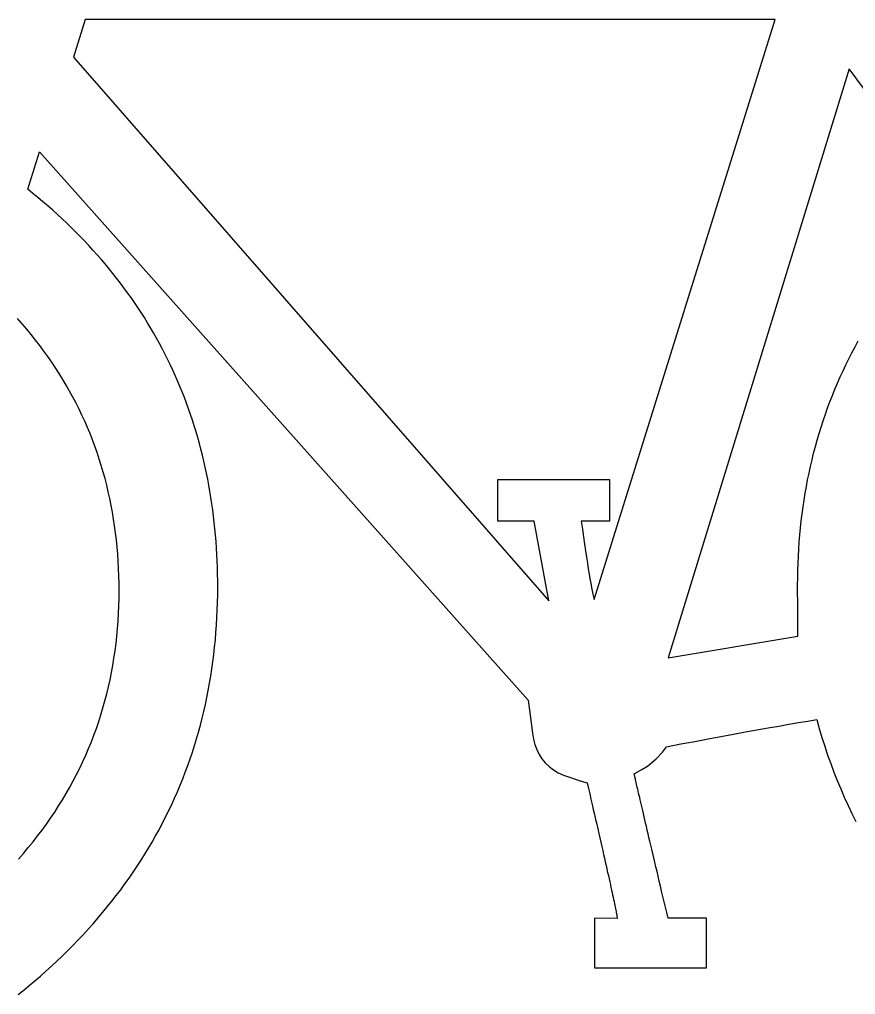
# Model space of a CAD drawing. Extents: x 99958 to 100136, y 99935 to 100013.
# Drawn here: x 100006.1717 to 100006.2378, y 99944.3092 to 99944.3863 of the extents above; entities that cross this region are included whole.
import ezdxf

# ---------------------------------------------------------------- set-up
doc = ezdxf.new("R2010")
doc.units = 0
doc.layers.add('TR_SN_ConstructionSigns', color=7, linetype='Continuous')

msp = doc.modelspace()

# ---------------------------------------------------------------- linework, layer by layer
at = {"layer": 'TR_SN_ConstructionSigns'}
for p, q in [((100006.176881, 99944.386292), (100006.175951, 99944.383322)), ((100006.231445, 99944.386292), (100006.176881, 99944.386292)), ((100006.217116, 99944.34045), (100006.231445, 99944.386292)), ((100006.175951, 99944.383322), (100006.21354, 99944.340321)), ((100006.237285, 99944.38238), (100006.222975, 99944.335831)), ((100006.245826, 99944.370796), (100006.237285, 99944.38238)), ((100006.172343, 99944.372869), (100006.173273, 99944.375839)), ((100006.173273, 99944.375839), (100006.211908, 99944.33248)), ((100006.172746, 99944.372544), (100006.172343, 99944.372869)), ((100006.173143, 99944.372216), (100006.172746, 99944.372544)), ((100006.173535, 99944.371885), (100006.173143, 99944.372216)), ((100006.173922, 99944.371551), (100006.173535, 99944.371885)), ((100006.174303, 99944.371214), (100006.173922, 99944.371551)), ((100006.174678, 99944.370875), (100006.174303, 99944.371214)), ((100006.175048, 99944.370533), (100006.174678, 99944.370875)), ((100006.175413, 99944.370189), (100006.175048, 99944.370533)), ((100006.175772, 99944.369841), (100006.175413, 99944.370189)), ((100006.176126, 99944.369491), (100006.175772, 99944.369841)), ((100006.176474, 99944.369138), (100006.176126, 99944.369491)), ((100006.176817, 99944.368783), (100006.176474, 99944.369138)), ((100006.177154, 99944.368424), (100006.176817, 99944.368783)), ((100006.177486, 99944.368063), (100006.177154, 99944.368424)), ((100006.177812, 99944.367699), (100006.177486, 99944.368063)), ((100006.178133, 99944.367333), (100006.177812, 99944.367699)), ((100006.178448, 99944.366964), (100006.178133, 99944.367333)), ((100006.178758, 99944.366592), (100006.178448, 99944.366964)), ((100006.179062, 99944.366217), (100006.178758, 99944.366592)), ((100006.179361, 99944.365839), (100006.179062, 99944.366217)), ((100006.179654, 99944.365459), (100006.179361, 99944.365839)), ((100006.179942, 99944.365076), (100006.179654, 99944.365459)), ((100006.180224, 99944.364691), (100006.179942, 99944.365076)), ((100006.180501, 99944.364302), (100006.180224, 99944.364691)), ((100006.180773, 99944.363911), (100006.180501, 99944.364302)), ((100006.181039, 99944.363517), (100006.180773, 99944.363911)), ((100006.181299, 99944.363121), (100006.181039, 99944.363517)), ((100006.171893, 99944.362226), (100006.171523, 99944.362643)), ((100006.181554, 99944.362722), (100006.181299, 99944.363121)), ((100006.181803, 99944.362319), (100006.181554, 99944.362722)), ((100006.172253, 99944.361805), (100006.171893, 99944.362226)), ((100006.172605, 99944.361379), (100006.172253, 99944.361805)), ((100006.182047, 99944.361915), (100006.181803, 99944.362319)), ((100006.182286, 99944.361507), (100006.182047, 99944.361915)), ((100006.172948, 99944.36095), (100006.172605, 99944.361379)), ((100006.182519, 99944.361097), (100006.182286, 99944.361507)), ((100006.182747, 99944.360684), (100006.182519, 99944.361097)), ((100006.173282, 99944.360517), (100006.172948, 99944.36095)), ((100006.173608, 99944.36008), (100006.173282, 99944.360517)), ((100006.182969, 99944.360268), (100006.182747, 99944.360684)), ((100006.183185, 99944.35985), (100006.182969, 99944.360268)), ((100006.237504, 99944.359949), (100006.237753, 99944.360419)), ((100006.237753, 99944.360419), (100006.238009, 99944.360886)), ((100006.173925, 99944.359639), (100006.173608, 99944.36008)), ((100006.174234, 99944.359194), (100006.173925, 99944.359639)), ((100006.183396, 99944.359429), (100006.183185, 99944.35985)), ((100006.237028, 99944.358999), (100006.237262, 99944.359476)), ((100006.237262, 99944.359476), (100006.237504, 99944.359949)), ((100006.174533, 99944.358745), (100006.174234, 99944.359194)), ((100006.174824, 99944.358292), (100006.174533, 99944.358745)), ((100006.183602, 99944.359005), (100006.183396, 99944.359429)), ((100006.183802, 99944.358578), (100006.183602, 99944.359005)), ((100006.2368, 99944.35852), (100006.237028, 99944.358999)), ((100006.175107, 99944.357836), (100006.174824, 99944.358292)), ((100006.183997, 99944.358149), (100006.183802, 99944.358578)), ((100006.184186, 99944.357717), (100006.183997, 99944.358149)), ((100006.236365, 99944.357552), (100006.236579, 99944.358037)), ((100006.236579, 99944.358037), (100006.2368, 99944.35852)), ((100006.17538, 99944.357375), (100006.175107, 99944.357836)), ((100006.175645, 99944.356911), (100006.17538, 99944.357375)), ((100006.184369, 99944.357282), (100006.184186, 99944.357717)), ((100006.184548, 99944.356844), (100006.184369, 99944.357282)), ((100006.236159, 99944.357063), (100006.236365, 99944.357552)), ((100006.175901, 99944.356442), (100006.175645, 99944.356911)), ((100006.176149, 99944.35597), (100006.175901, 99944.356442)), ((100006.18472, 99944.356404), (100006.184548, 99944.356844)), ((100006.184888, 99944.355961), (100006.18472, 99944.356404)), ((100006.235766, 99944.356077), (100006.235959, 99944.356572)), ((100006.235959, 99944.356572), (100006.236159, 99944.357063)), ((100006.176388, 99944.355494), (100006.176149, 99944.35597)), ((100006.185049, 99944.355515), (100006.184888, 99944.355961)), ((100006.235402, 99944.355079), (100006.23558, 99944.355579)), ((100006.23558, 99944.355579), (100006.235766, 99944.356077)), ((100006.176618, 99944.355013), (100006.176388, 99944.355494)), ((100006.17684, 99944.354529), (100006.176618, 99944.355013)), ((100006.185206, 99944.355067), (100006.185049, 99944.355515)), ((100006.185356, 99944.354615), (100006.185206, 99944.355067)), ((100006.23523, 99944.354575), (100006.235402, 99944.355079)), ((100006.177052, 99944.354041), (100006.17684, 99944.354529)), ((100006.177257, 99944.353549), (100006.177052, 99944.354041)), ((100006.185502, 99944.354161), (100006.185356, 99944.354615)), ((100006.185641, 99944.353705), (100006.185502, 99944.354161)), ((100006.234908, 99944.353559), (100006.235065, 99944.354068)), ((100006.235065, 99944.354068), (100006.23523, 99944.354575)), ((100006.177452, 99944.353054), (100006.177257, 99944.353549)), ((100006.185776, 99944.353245), (100006.185641, 99944.353705)), ((100006.234757, 99944.353046), (100006.234908, 99944.353559)), ((100006.177639, 99944.352554), (100006.177452, 99944.353054)), ((100006.177817, 99944.35205), (100006.177639, 99944.352554)), ((100006.185905, 99944.352783), (100006.185776, 99944.353245)), ((100006.186028, 99944.352318), (100006.185905, 99944.352783)), ((100006.234477, 99944.352011), (100006.234613, 99944.35253)), ((100006.234613, 99944.35253), (100006.234757, 99944.353046)), ((100006.177986, 99944.351543), (100006.177817, 99944.35205)), ((100006.186146, 99944.351851), (100006.186028, 99944.352318)), ((100006.186258, 99944.35138), (100006.186146, 99944.351851)), ((100006.234347, 99944.351489), (100006.234477, 99944.352011)), ((100006.178147, 99944.351031), (100006.177986, 99944.351543)), ((100006.178299, 99944.350516), (100006.178147, 99944.351031)), ((100006.186365, 99944.350907), (100006.186258, 99944.35138)), ((100006.234109, 99944.350436), (100006.234224, 99944.350964)), ((100006.234224, 99944.350964), (100006.234347, 99944.351489)), ((100006.178442, 99944.349996), (100006.178299, 99944.350516)), ((100006.186467, 99944.350431), (100006.186365, 99944.350907)), ((100006.186563, 99944.349953), (100006.186467, 99944.350431)), ((100006.234, 99944.349905), (100006.234109, 99944.350436)), ((100006.178577, 99944.349473), (100006.178442, 99944.349996)), ((100006.178703, 99944.348946), (100006.178577, 99944.349473)), ((100006.186653, 99944.349472), (100006.186563, 99944.349953)), ((100006.186738, 99944.348988), (100006.186653, 99944.349472)), ((100006.209494, 99944.346619), (100006.209494, 99944.349933)), ((100006.209494, 99944.349933), (100006.218332, 99944.349933)), ((100006.218332, 99944.349933), (100006.218332, 99944.346619)), ((100006.233898, 99944.349371), (100006.234, 99944.349905)), ((100006.17882, 99944.348415), (100006.178703, 99944.348946)), ((100006.186818, 99944.348501), (100006.186738, 99944.348988)), ((100006.233716, 99944.348294), (100006.233804, 99944.348834)), ((100006.233804, 99944.348834), (100006.233898, 99944.349371)), ((100006.178929, 99944.34788), (100006.17882, 99944.348415)), ((100006.179029, 99944.347341), (100006.178929, 99944.34788)), ((100006.186892, 99944.348011), (100006.186818, 99944.348501)), ((100006.18696, 99944.347519), (100006.186892, 99944.348011)), ((100006.233636, 99944.347751), (100006.233716, 99944.348294)), ((100006.17912, 99944.346798), (100006.179029, 99944.347341)), ((100006.187023, 99944.347024), (100006.18696, 99944.347519)), ((100006.233495, 99944.346655), (100006.233562, 99944.347204)), ((100006.233562, 99944.347204), (100006.233636, 99944.347751)), ((100006.179202, 99944.346251), (100006.17912, 99944.346798)), ((100006.187081, 99944.346526), (100006.187023, 99944.347024)), ((100006.187133, 99944.346026), (100006.187081, 99944.346526)), ((100006.212384, 99944.346619), (100006.209494, 99944.346619)), ((100006.21354, 99944.340321), (100006.212384, 99944.346619)), ((100006.218332, 99944.346619), (100006.216101, 99944.346619)), ((100006.216101, 99944.346619), (100006.216189, 99944.345987)), ((100006.233436, 99944.346103), (100006.233495, 99944.346655)), ((100006.179276, 99944.345701), (100006.179202, 99944.346251)), ((100006.179341, 99944.345146), (100006.179276, 99944.345701)), ((100006.187179, 99944.345523), (100006.187133, 99944.346026)), ((100006.216189, 99944.345987), (100006.216275, 99944.345386)), ((100006.233383, 99944.345548), (100006.233436, 99944.346103)), ((100006.179398, 99944.344587), (100006.179341, 99944.345146)), ((100006.187221, 99944.345017), (100006.187179, 99944.345523)), ((100006.187256, 99944.344508), (100006.187221, 99944.345017)), ((100006.216275, 99944.345386), (100006.216358, 99944.344816)), ((100006.216358, 99944.344816), (100006.216438, 99944.344278)), ((100006.233299, 99944.344428), (100006.233338, 99944.344989)), ((100006.233338, 99944.344989), (100006.233383, 99944.345548)), ((100006.179446, 99944.344025), (100006.179398, 99944.344587)), ((100006.179485, 99944.343459), (100006.179446, 99944.344025)), ((100006.187286, 99944.343997), (100006.187256, 99944.344508)), ((100006.216438, 99944.344278), (100006.216514, 99944.343772)), ((100006.233268, 99944.343863), (100006.233299, 99944.344428)), ((100006.179515, 99944.342888), (100006.179485, 99944.343459)), ((100006.187311, 99944.343483), (100006.187286, 99944.343997)), ((100006.18733, 99944.342966), (100006.187311, 99944.343483)), ((100006.216514, 99944.343772), (100006.216588, 99944.343298)), ((100006.216588, 99944.343298), (100006.216659, 99944.342855)), ((100006.233226, 99944.342726), (100006.233243, 99944.343296)), ((100006.233243, 99944.343296), (100006.233268, 99944.343863)), ((100006.179537, 99944.342314), (100006.179515, 99944.342888)), ((100006.187344, 99944.342447), (100006.18733, 99944.342966)), ((100006.216659, 99944.342855), (100006.216726, 99944.342443)), ((100006.233215, 99944.342152), (100006.233226, 99944.342726)), ((100006.17955, 99944.341736), (100006.179537, 99944.342314)), ((100006.179554, 99944.341154), (100006.17955, 99944.341736)), ((100006.187352, 99944.341924), (100006.187344, 99944.342447)), ((100006.187355, 99944.341399), (100006.187352, 99944.341924)), ((100006.216726, 99944.342443), (100006.216791, 99944.342064)), ((100006.216791, 99944.342064), (100006.216853, 99944.341716)), ((100006.216853, 99944.341716), (100006.216911, 99944.341399)), ((100006.233212, 99944.341575), (100006.233215, 99944.342152)), ((100006.179549, 99944.340543), (100006.179554, 99944.341154)), ((100006.187351, 99944.340796), (100006.187355, 99944.341399)), ((100006.216911, 99944.341399), (100006.216967, 99944.341114)), ((100006.216967, 99944.341114), (100006.21702, 99944.340861)), ((100006.233214, 99944.339675), (100006.233212, 99944.341575)), ((100006.179534, 99944.339936), (100006.179549, 99944.340543)), ((100006.187321, 99944.3396), (100006.18734, 99944.340197)), ((100006.18734, 99944.340197), (100006.187351, 99944.340796)), ((100006.21702, 99944.340861), (100006.217069, 99944.34064)), ((100006.217069, 99944.34064), (100006.217116, 99944.34045)), ((100006.17951, 99944.339333), (100006.179534, 99944.339936)), ((100006.187294, 99944.339007), (100006.187321, 99944.3396)), ((100006.233221, 99944.337537), (100006.233214, 99944.339675)), ((100006.17943, 99944.338139), (100006.179475, 99944.338734)), ((100006.179475, 99944.338734), (100006.17951, 99944.339333)), ((100006.18726, 99944.338417), (100006.187294, 99944.339007)), ((100006.179375, 99944.337549), (100006.17943, 99944.338139)), ((100006.187218, 99944.33783), (100006.18726, 99944.338417)), ((100006.179311, 99944.336962), (100006.179375, 99944.337549)), ((100006.187112, 99944.336667), (100006.187169, 99944.337247)), ((100006.187169, 99944.337247), (100006.187218, 99944.33783)), ((100006.222975, 99944.335831), (100006.233221, 99944.337537)), ((100006.179152, 99944.335801), (100006.179236, 99944.33638)), ((100006.179236, 99944.33638), (100006.179311, 99944.336962)), ((100006.187048, 99944.33609), (100006.187112, 99944.336667)), ((100006.179057, 99944.335227), (100006.179152, 99944.335801)), ((100006.186976, 99944.335516), (100006.187048, 99944.33609)), ((100006.178953, 99944.334657), (100006.179057, 99944.335227)), ((100006.186809, 99944.334379), (100006.186896, 99944.334946)), ((100006.186896, 99944.334946), (100006.186976, 99944.335516)), ((100006.178714, 99944.333529), (100006.178838, 99944.334091)), ((100006.178838, 99944.334091), (100006.178953, 99944.334657)), ((100006.186714, 99944.333815), (100006.186809, 99944.334379)), ((100006.17858, 99944.332971), (100006.178714, 99944.333529)), ((100006.186502, 99944.332697), (100006.186612, 99944.333254)), ((100006.186612, 99944.333254), (100006.186714, 99944.333815)), ((100006.178436, 99944.332418), (100006.17858, 99944.332971)), ((100006.186385, 99944.332143), (100006.186502, 99944.332697)), ((100006.211908, 99944.33248), (100006.212053, 99944.331292)), ((100006.178117, 99944.331323), (100006.178282, 99944.331868)), ((100006.178282, 99944.331868), (100006.178436, 99944.332418)), ((100006.18626, 99944.331592), (100006.186385, 99944.332143)), ((100006.177943, 99944.330782), (100006.178117, 99944.331323)), ((100006.185987, 99944.3305), (100006.186127, 99944.331045)), ((100006.186127, 99944.331045), (100006.18626, 99944.331592)), ((100006.212053, 99944.331292), (100006.212257, 99944.329867)), ((100006.234023, 99944.330823), (100006.234721, 99944.330937)), ((100006.234721, 99944.330937), (100006.234921, 99944.330227)), ((100006.177566, 99944.329711), (100006.177759, 99944.330244)), ((100006.177759, 99944.330244), (100006.177943, 99944.330782)), ((100006.185839, 99944.329959), (100006.185987, 99944.3305)), ((100006.229995, 99944.330127), (100006.230872, 99944.330283)), ((100006.230872, 99944.330283), (100006.231713, 99944.330431)), ((100006.231713, 99944.330431), (100006.232519, 99944.33057)), ((100006.232519, 99944.33057), (100006.233289, 99944.330701)), ((100006.233289, 99944.330701), (100006.234023, 99944.330823)), ((100006.234921, 99944.330227), (100006.235131, 99944.329525)), ((100006.177362, 99944.329182), (100006.177566, 99944.329711)), ((100006.185521, 99944.328887), (100006.185684, 99944.329422)), ((100006.185684, 99944.329422), (100006.185839, 99944.329959)), ((100006.212257, 99944.329867), (100006.212324, 99944.329406)), ((100006.212324, 99944.329406), (100006.212429, 99944.328973)), ((100006.225071, 99944.329221), (100006.226127, 99944.329419)), ((100006.226127, 99944.329419), (100006.227148, 99944.329609)), ((100006.227148, 99944.329609), (100006.228133, 99944.32979)), ((100006.228133, 99944.32979), (100006.229082, 99944.329963)), ((100006.229082, 99944.329963), (100006.229995, 99944.330127)), ((100006.235131, 99944.329525), (100006.235351, 99944.32883)), ((100006.176924, 99944.328137), (100006.177148, 99944.328658)), ((100006.177148, 99944.328658), (100006.177362, 99944.329182)), ((100006.18535, 99944.328356), (100006.185521, 99944.328887)), ((100006.212429, 99944.328973), (100006.212575, 99944.32857)), ((100006.222527, 99944.328363), (100006.222851, 99944.328799)), ((100006.222851, 99944.328799), (100006.223979, 99944.329014)), ((100006.223979, 99944.329014), (100006.225071, 99944.329221)), ((100006.235351, 99944.32883), (100006.235583, 99944.328142)), ((100006.176691, 99944.32762), (100006.176924, 99944.328137)), ((100006.184986, 99944.327303), (100006.185172, 99944.327828)), ((100006.185172, 99944.327828), (100006.18535, 99944.328356)), ((100006.212575, 99944.32857), (100006.21276, 99944.328194)), ((100006.21276, 99944.328194), (100006.212984, 99944.327847)), ((100006.212984, 99944.327847), (100006.213249, 99944.327529)), ((100006.221338, 99944.327254), (100006.222023, 99944.327848)), ((100006.222023, 99944.327848), (100006.222527, 99944.328363)), ((100006.235583, 99944.328142), (100006.235825, 99944.327461)), ((100006.176193, 99944.326599), (100006.176447, 99944.327108)), ((100006.176447, 99944.327108), (100006.176691, 99944.32762)), ((100006.184793, 99944.326782), (100006.184986, 99944.327303)), ((100006.213249, 99944.327529), (100006.213552, 99944.327239)), ((100006.213552, 99944.327239), (100006.213895, 99944.326978)), ((100006.220901, 99944.326987), (100006.221338, 99944.327254)), ((100006.235825, 99944.327461), (100006.236078, 99944.326787)), ((100006.17593, 99944.326095), (100006.176193, 99944.326599)), ((100006.184592, 99944.326263), (100006.184793, 99944.326782)), ((100006.213895, 99944.326978), (100006.214278, 99944.326745)), ((100006.214278, 99944.326745), (100006.214701, 99944.326541)), ((100006.214701, 99944.326541), (100006.215341, 99944.326326)), ((100006.215341, 99944.326326), (100006.215864, 99944.326155)), ((100006.22029, 99944.32666), (100006.220901, 99944.326987)), ((100006.220292, 99944.326651), (100006.22029, 99944.32666)), ((100006.220295, 99944.326633), (100006.220292, 99944.326651)), ((100006.2203, 99944.326606), (100006.220295, 99944.326633)), ((100006.220308, 99944.32657), (100006.2203, 99944.326606)), ((100006.220317, 99944.326524), (100006.220308, 99944.32657)), ((100006.220329, 99944.32647), (100006.220317, 99944.326524)), ((100006.220343, 99944.326408), (100006.220329, 99944.32647)), ((100006.220359, 99944.326336), (100006.220343, 99944.326408)), ((100006.220377, 99944.326255), (100006.220359, 99944.326336)), ((100006.236078, 99944.326787), (100006.236341, 99944.326121)), ((100006.175373, 99944.325099), (100006.175656, 99944.325595)), ((100006.175656, 99944.325595), (100006.17593, 99944.326095)), ((100006.184168, 99944.325237), (100006.184384, 99944.325748)), ((100006.184384, 99944.325748), (100006.184592, 99944.326263)), ((100006.215864, 99944.326155), (100006.216272, 99944.326029)), ((100006.216272, 99944.326029), (100006.216563, 99944.325947)), ((100006.216563, 99944.325947), (100006.216665, 99944.325504)), ((100006.220398, 99944.326165), (100006.220377, 99944.326255)), ((100006.22042, 99944.326066), (100006.220398, 99944.326165)), ((100006.220445, 99944.325958), (100006.22042, 99944.326066)), ((100006.220471, 99944.325842), (100006.220445, 99944.325958)), ((100006.2205, 99944.325716), (100006.220471, 99944.325842)), ((100006.220531, 99944.325582), (100006.2205, 99944.325716)), ((100006.220565, 99944.325438), (100006.220531, 99944.325582)), ((100006.236341, 99944.326121), (100006.236615, 99944.325461)), ((100006.17508, 99944.324607), (100006.175373, 99944.325099)), ((100006.183944, 99944.324728), (100006.184168, 99944.325237)), ((100006.216665, 99944.325504), (100006.216766, 99944.325071)), ((100006.216766, 99944.325071), (100006.216864, 99944.324647)), ((100006.2206, 99944.325285), (100006.220565, 99944.325438)), ((100006.220637, 99944.325124), (100006.2206, 99944.325285)), ((100006.220677, 99944.324954), (100006.220637, 99944.325124)), ((100006.220719, 99944.324774), (100006.220677, 99944.324954)), ((100006.220763, 99944.324586), (100006.220719, 99944.324774)), ((100006.236615, 99944.325461), (100006.2369, 99944.324809)), ((100006.2369, 99944.324809), (100006.237196, 99944.324164)), ((100006.174463, 99944.323635), (100006.174776, 99944.324119)), ((100006.174776, 99944.324119), (100006.17508, 99944.324607)), ((100006.183474, 99944.323721), (100006.183713, 99944.324223)), ((100006.183713, 99944.324223), (100006.183944, 99944.324728)), ((100006.216864, 99944.324647), (100006.21696, 99944.324233)), ((100006.21696, 99944.324233), (100006.217053, 99944.323827)), ((100006.220809, 99944.324389), (100006.220763, 99944.324586)), ((100006.220857, 99944.324183), (100006.220809, 99944.324389)), ((100006.220907, 99944.323967), (100006.220857, 99944.324183)), ((100006.237196, 99944.324164), (100006.237502, 99944.323526)), ((100006.17414, 99944.323156), (100006.174463, 99944.323635)), ((100006.182974, 99944.322727), (100006.183228, 99944.323222)), ((100006.183228, 99944.323222), (100006.183474, 99944.323721)), ((100006.217053, 99944.323827), (100006.217145, 99944.323431)), ((100006.217145, 99944.323431), (100006.217234, 99944.323045)), ((100006.22096, 99944.323743), (100006.220907, 99944.323967)), ((100006.221014, 99944.32351), (100006.22096, 99944.323743)), ((100006.221071, 99944.323268), (100006.221014, 99944.32351)), ((100006.22113, 99944.323017), (100006.221071, 99944.323268)), ((100006.237502, 99944.323526), (100006.237819, 99944.322895)), ((100006.173464, 99944.322209), (100006.173807, 99944.32268)), ((100006.173807, 99944.32268), (100006.17414, 99944.323156)), ((100006.182713, 99944.322235), (100006.182974, 99944.322727)), ((100006.217234, 99944.323045), (100006.217321, 99944.322667)), ((100006.217321, 99944.322667), (100006.217405, 99944.322299)), ((100006.221191, 99944.322757), (100006.22113, 99944.323017)), ((100006.221254, 99944.322489), (100006.221191, 99944.322757)), ((100006.221319, 99944.322211), (100006.221254, 99944.322489)), ((100006.172748, 99944.321278), (100006.173111, 99944.321741)), ((100006.173111, 99944.321741), (100006.173464, 99944.322209)), ((100006.182167, 99944.32126), (100006.182444, 99944.321746)), ((100006.182444, 99944.321746), (100006.182713, 99944.322235)), ((100006.217405, 99944.322299), (100006.217487, 99944.32194)), ((100006.217487, 99944.32194), (100006.217567, 99944.321591)), ((100006.221387, 99944.321924), (100006.221319, 99944.322211)), ((100006.221456, 99944.321628), (100006.221387, 99944.321924)), ((100006.172375, 99944.320819), (100006.172748, 99944.321278)), ((100006.181883, 99944.320778), (100006.182167, 99944.32126)), ((100006.217567, 99944.321591), (100006.217645, 99944.321251)), ((100006.217645, 99944.321251), (100006.217721, 99944.32092)), ((100006.217721, 99944.32092), (100006.217794, 99944.320599)), ((100006.221528, 99944.321324), (100006.221456, 99944.321628)), ((100006.221602, 99944.32101), (100006.221528, 99944.321324)), ((100006.221678, 99944.320687), (100006.221602, 99944.32101)), ((100006.171599, 99944.319913), (100006.171992, 99944.320364)), ((100006.171992, 99944.320364), (100006.172375, 99944.320819)), ((100006.181292, 99944.319823), (100006.181591, 99944.320299)), ((100006.181591, 99944.320299), (100006.181883, 99944.320778)), ((100006.217794, 99944.320599), (100006.217865, 99944.320287)), ((100006.217865, 99944.320287), (100006.217933, 99944.319984)), ((100006.221756, 99944.320356), (100006.221678, 99944.320687)), ((100006.221836, 99944.320015), (100006.221756, 99944.320356)), ((100006.18067, 99944.318881), (100006.180985, 99944.31935)), ((100006.180985, 99944.31935), (100006.181292, 99944.319823)), ((100006.217933, 99944.319984), (100006.218, 99944.31969)), ((100006.218, 99944.31969), (100006.218064, 99944.319406)), ((100006.218064, 99944.319406), (100006.218126, 99944.319131)), ((100006.221919, 99944.319666), (100006.221836, 99944.320015)), ((100006.222003, 99944.319308), (100006.221919, 99944.319666)), ((100006.180348, 99944.318415), (100006.18067, 99944.318881)), ((100006.218126, 99944.319131), (100006.218186, 99944.318866)), ((100006.218186, 99944.318866), (100006.218243, 99944.31861)), ((100006.218243, 99944.31861), (100006.218298, 99944.318363)), ((100006.22209, 99944.31894), (100006.222003, 99944.319308)), ((100006.222179, 99944.318564), (100006.22209, 99944.31894)), ((100006.179681, 99944.317492), (100006.180018, 99944.317952)), ((100006.180018, 99944.317952), (100006.180348, 99944.318415)), ((100006.218298, 99944.318363), (100006.218351, 99944.318125)), ((100006.218351, 99944.318125), (100006.218402, 99944.317897)), ((100006.218402, 99944.317897), (100006.21845, 99944.317678)), ((100006.22227, 99944.318179), (100006.222179, 99944.318564)), ((100006.222363, 99944.317784), (100006.22227, 99944.318179)), ((100006.178984, 99944.316583), (100006.179336, 99944.317036)), ((100006.179336, 99944.317036), (100006.179681, 99944.317492)), ((100006.21845, 99944.317678), (100006.218496, 99944.317468)), ((100006.218496, 99944.317468), (100006.21854, 99944.317268)), ((100006.21854, 99944.317268), (100006.218581, 99944.317077)), ((100006.218581, 99944.317077), (100006.218621, 99944.316895)), ((100006.222458, 99944.317381), (100006.222363, 99944.317784)), ((100006.222556, 99944.316969), (100006.222458, 99944.317381)), ((100006.178624, 99944.316133), (100006.178984, 99944.316583)), ((100006.218621, 99944.316895), (100006.218658, 99944.316723)), ((100006.218658, 99944.316723), (100006.218692, 99944.31656)), ((100006.218692, 99944.31656), (100006.218725, 99944.316406)), ((100006.218725, 99944.316406), (100006.218755, 99944.316262)), ((100006.222655, 99944.316548), (100006.222556, 99944.316969)), ((100006.222757, 99944.316118), (100006.222655, 99944.316548)), ((100006.177881, 99944.315243), (100006.178256, 99944.315687)), ((100006.178256, 99944.315687), (100006.178624, 99944.316133)), ((100006.218755, 99944.316262), (100006.218783, 99944.316126)), ((100006.218783, 99944.316126), (100006.218809, 99944.316001)), ((100006.218809, 99944.316001), (100006.218832, 99944.315884)), ((100006.218832, 99944.315884), (100006.218853, 99944.315777)), ((100006.218853, 99944.315777), (100006.218872, 99944.315679)), ((100006.218872, 99944.315679), (100006.218889, 99944.315591)), ((100006.218889, 99944.315591), (100006.218903, 99944.315511)), ((100006.218903, 99944.315511), (100006.218916, 99944.315442)), ((100006.222861, 99944.315679), (100006.222757, 99944.316118)), ((100006.222967, 99944.315231), (100006.222861, 99944.315679)), ((100006.177108, 99944.314367), (100006.177499, 99944.314803)), ((100006.177499, 99944.314803), (100006.177881, 99944.315243)), ((100006.218937, 99944.315213), (100006.21716, 99944.315231)), ((100006.21716, 99944.315231), (100006.21716, 99944.311319)), ((100006.218916, 99944.315442), (100006.218925, 99944.315381)), ((100006.218925, 99944.315381), (100006.218933, 99944.31533)), ((100006.218933, 99944.31533), (100006.218938, 99944.315288)), ((100006.218941, 99944.315218), (100006.218937, 99944.315213)), ((100006.218938, 99944.315288), (100006.218941, 99944.315255)), ((100006.218941, 99944.315255), (100006.218942, 99944.315232)), ((100006.218942, 99944.315232), (100006.218941, 99944.315218)), ((100006.225997, 99944.315231), (100006.222967, 99944.315231)), ((100006.225997, 99944.311319), (100006.225997, 99944.315231)), ((100006.17671, 99944.313933), (100006.177108, 99944.314367)), ((100006.175892, 99944.313076), (100006.176305, 99944.313503)), ((100006.176305, 99944.313503), (100006.17671, 99944.313933)), ((100006.175052, 99944.312241), (100006.175473, 99944.312654)), ((100006.175473, 99944.312654), (100006.175892, 99944.313076)), ((100006.174199, 99944.311436), (100006.174627, 99944.311834)), ((100006.174627, 99944.311834), (100006.175052, 99944.312241)), ((100006.173333, 99944.310663), (100006.173768, 99944.311046)), ((100006.173768, 99944.311046), (100006.174199, 99944.311436)), ((100006.21716, 99944.311319), (100006.225997, 99944.311319)), ((100006.172455, 99944.30992), (100006.172896, 99944.310288)), ((100006.172896, 99944.310288), (100006.173333, 99944.310663)), ((100006.171564, 99944.309209), (100006.172011, 99944.309561)), ((100006.172011, 99944.309561), (100006.172455, 99944.30992))]:
    msp.add_line(p, q, dxfattribs=at)

doc.saveas('drawing.dxf')
